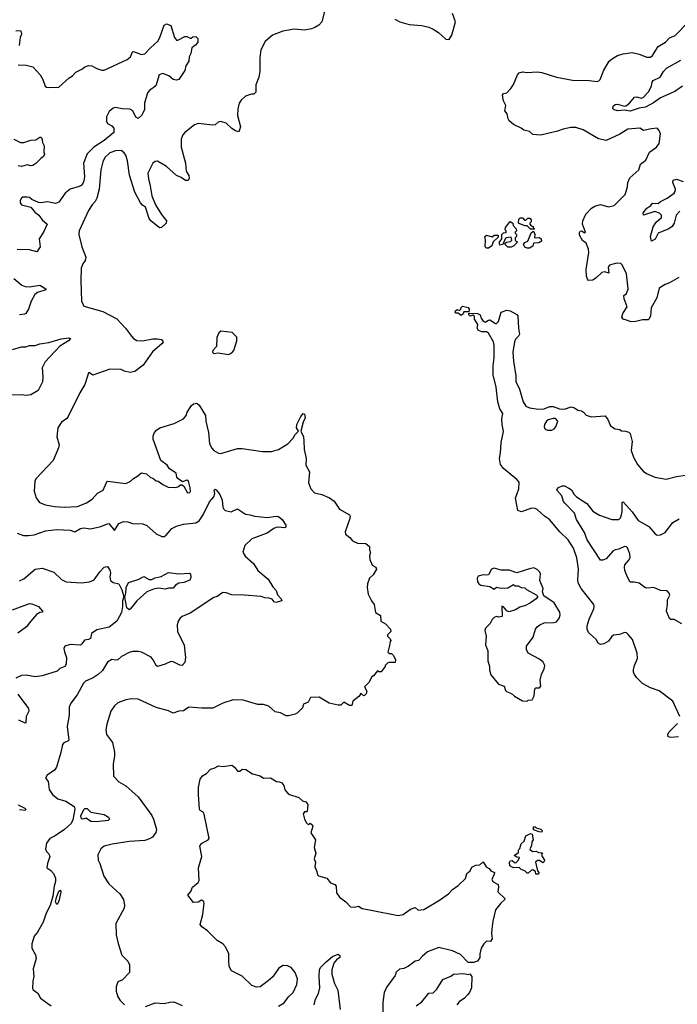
# Model space of a CAD drawing. Extents: x 2086813 to 2278017, y 548126 to 753336.
# Tile 339 of 461: x 2192928 to 2198743, y 722990 to 731692. Entities that reach past the tile are written whole.
import ezdxf

# ---------------------------------------------------------------- set-up
doc = ezdxf.new("R2010")
doc.units = 0

msp = doc.modelspace()

# ---------------------------------------------------------------- linework, layer by layer
at = {"layer": '0CON10XD'}
for points in [[(2195625.7, 731775.7), (2195600.8, 731675), (2195572, 731645), (2195537.8, 731622.2), (2195509.1, 731610.9), (2195445, 731599.2), (2195355, 731607.8), (2195255, 731591.1), (2195164.6, 731555.4), (2195099.7, 731500.3), (2195061.2, 731425), (2195050, 731355), (2195050, 731235), (2195041.2, 731185), (2195017, 731117), (2195017, 731053), (2194997, 731033), (2194977, 731033), (2194925, 731016.7), (2194885, 730981.2), (2194870, 730955), (2194856, 730905), (2194853.1, 730845), (2194881.2, 730745), (2194865, 730700), (2194835, 730711.2), (2194805, 730732), (2194755, 730776.7), (2194705, 730792.5), (2194683.9, 730786.1), (2194655, 730762.5), (2194635, 730760), (2194505, 730774.4), (2194475, 730762.9), (2194388.8, 730695), (2194371.2, 730675), (2194354.2, 730635.8), (2194357.1, 730565), (2194393.8, 730425), (2194401.2, 730355), (2194424.3, 730314.3), (2194427, 730293), (2194418.6, 730271.4), (2194395, 730270.8), (2194357, 730297), (2194315, 730314), (2194225, 730393.8), (2194145, 730441.2), (2194125, 730440), (2194106.2, 730425), (2194061.1, 730335), (2194065.6, 730285), (2194081.9, 730225), (2194095.6, 730135.6), (2194128.8, 730055), (2194181.7, 729971.7), (2194225.9, 729915.9), (2194222.5, 729895), (2194183, 729857), (2194165, 729852.5), (2194087.5, 729915), (2194074.1, 729934.1), (2194041.2, 730035), (2194015, 730052), (2193994.6, 730074.6), (2193945, 730166.7), (2193898.6, 730318.6), (2193881.5, 730445), (2193865.6, 730495), (2193852.9, 730515), (2193825, 730535.5), (2193775, 730534.6), (2193725, 730516.4), (2193680.9, 730475), (2193663.1, 730435), (2193646.2, 730365), (2193630.5, 730195), (2193609.4, 730115), (2193594.6, 730085.4), (2193567.5, 730055), (2193536.7, 730005), (2193454.2, 729825), (2193451.9, 729795), (2193477.1, 729685), (2193514, 729595), (2193506, 729565), (2193486, 729535), (2193472.5, 729495), (2193467.9, 729387.9), (2193474.6, 729205.4), (2193495, 729159.2), (2193664.3, 729114.3), (2193788.2, 729048.2), (2193862.9, 728965), (2193915, 728894.2), (2193935, 728874), (2193965, 728857.5), (2194015, 728853.1), (2194105, 728870.6), (2194145, 728872.5), (2194182.5, 728865), (2194196.2, 728846.2), (2194188.3, 728831.7), (2194102.6, 728757.4), (2194019.8, 728640.2), (2193945, 728581.9), (2193905, 728574.4), (2193855, 728585.7), (2193825, 728599.4), (2193725, 728604.2), (2193575, 728551.2), (2193545, 728570), (2193535, 728570), (2193525, 728532.5), (2193505, 728467.5), (2193460, 728395), (2193355.5, 728184.5), (2193343.1, 728166.9), (2193298, 728135), (2193265.8, 728085), (2193255.8, 728005.8), (2193276, 727935), (2193272.3, 727907.7), (2193223.3, 727795), (2193070.6, 727635), (2193061.4, 727615), (2193055.7, 727525.7), (2193071.9, 727465), (2193104, 727425), (2193155, 727405.6), (2193235, 727391.2), (2193325, 727385.3), (2193439.7, 727390.3), (2193519.2, 727420.9), (2193570, 727455), (2193615, 727507.1), (2193667.1, 727532.9), (2193695, 727602.5), (2193705, 727613.3), (2193867.8, 727592.2), (2193905, 727610), (2193935, 727638.8), (2193965, 727653.8), (2194005, 727688.8), (2194048.3, 727678.3), (2194085, 727646.7), (2194105, 727640), (2194135, 727616.7), (2194153.6, 727613.6), (2194195, 727583.3), (2194240.7, 727560.7), (2194305, 727557.5), (2194326.1, 727563.9), (2194348.3, 727581.7), (2194365, 727582.5), (2194380.7, 727570.7), (2194411.7, 727511.7), (2194431.2, 727515), (2194437.8, 727525), (2194436.7, 727555), (2194420, 727615), (2194405, 727622.5), (2194368.3, 727608.3), (2194327, 727637), (2194318.3, 727648.3), (2194312.5, 727685), (2194253.6, 727723.6), (2194233.3, 727755), (2194176.8, 727796.8), (2194107.1, 727985), (2194107.5, 728015), (2194120, 728045), (2194136.2, 728065), (2194165.7, 728084.3), (2194233.7, 728106.3), (2194295, 728122.9), (2194375, 728163.8), (2194400, 728195), (2194410, 728225), (2194448.3, 728281.7), (2194465, 728296.7), (2194495, 728303.3), (2194516.1, 728286.1), (2194570, 728195), (2194573.8, 728145), (2194598.6, 728045), (2194605.8, 727945), (2194626, 727905), (2194645, 727886.2), (2194685, 727862.5), (2194705, 727858), (2194855, 727903.3), (2194895, 727903.8), (2195075, 727876.2), (2195155, 727876.7), (2195215, 727893.3), (2195255, 727916.7), (2195297.5, 727945), (2195345, 727992.5), (2195364.2, 728025.8), (2195392.5, 728055), (2195375.8, 728085), (2195378.9, 728115), (2195414, 728185), (2195435, 728212.5), (2195447.5, 728205), (2195451.2, 728175), (2195434.3, 728135.7), (2195412.5, 728055), (2195438, 728005), (2195440.8, 727970.8), (2195443.8, 727895), (2195460, 727815), (2195458.8, 727755), (2195490, 727695), (2195482.3, 727597.7), (2195501.2, 727545), (2195535, 727510), (2195600, 727495), (2195667.3, 727467.3), (2195707.7, 727437.7), (2195756.1, 727366.1), (2195845, 727317.5), (2195850, 727305), (2195846.7, 727285), (2195806.7, 727165), (2195807.5, 727145), (2195846.4, 727116.4), (2195870, 727085), (2195915, 727066.7), (2195987.5, 727062.5), (2196020, 727035), (2196020, 727005), (2196030, 726985), (2196022.5, 726955), (2196025, 726920), (2196045, 726870), (2196077.5, 726855), (2196082.5, 726835), (2196053, 726787), (2196022.5, 726755), (2196002.5, 726705), (2196000, 726675), (2196010, 726615), (2196037.5, 726555), (2196062.5, 726525), (2196073.9, 726453.9), (2196117.5, 726425), (2196122.5, 726375), (2196163.9, 726353.9), (2196207.5, 726305), (2196210, 726285), (2196180, 726255), (2196180, 726245), (2196205, 726220), (2196210, 726205), (2196203, 726197), (2196198.3, 726161.7)], [(2196725, 731517.5), (2196750, 731555), (2196782.5, 731675), (2196756.1, 731746.1)], [(2192915, 731293.3), (2192985, 731291.2), (2193045, 731276), (2193108.8, 731205), (2193132, 731165), (2193154, 731105), (2193165, 731097.5), (2193195, 731092.5), (2193275, 731096.2), (2193365, 731178.8), (2193395, 731196.2), (2193425, 731230), (2193482.3, 731257.7), (2193505, 731276.2), (2193535, 731286.2), (2193565, 731283.8), (2193611.2, 731261.2), (2193655, 731247.5), (2193675, 731247.5), (2193878.3, 731341.7), (2193906.2, 731365), (2193925, 731407.5), (2193935, 731410), (2194003.9, 731383.9), (2194035, 731391.2), (2194084, 731445), (2194147.9, 731502.1), (2194167.5, 731535), (2194206.4, 731643.6), (2194225, 731656.7), (2194265, 731640), (2194296.7, 731535), (2194313, 731513), (2194325, 731512.5), (2194387, 731543), (2194405, 731542.5), (2194435, 731530), (2194445, 731530), (2194458.3, 731541.7), (2194485, 731542.5), (2194502.5, 731525), (2194503.3, 731495), (2194485, 731470), (2194450, 731445), (2194442.5, 731395), (2194426.7, 731363.3), (2194423.8, 731325), (2194396.1, 731283.9), (2194387, 731243), (2194336, 731164), (2194315, 731158.8), (2194285, 731164), (2194245.8, 731195.8), (2194195, 731217.5), (2194162.5, 731205), (2194130.7, 731109.3), (2194075, 731068), (2194059.2, 731045), (2194031.4, 730955), (2194030, 730895), (2194005, 730846.7), (2193975, 730820), (2193955, 730830), (2193927, 730887), (2193901.1, 730901.1), (2193833.2, 730903.2), (2193774.2, 730915.8), (2193755, 730910), (2193718.3, 730881.7), (2193696, 730835), (2193694.2, 730795), (2193705, 730776.2), (2193741.2, 730755), (2193761.2, 730735), (2193760, 730695), (2193673.6, 730625), (2193584.3, 730565), (2193525, 730505.8), (2193490.6, 730425), (2193499.5, 730305), (2193495, 730267.5), (2193485.6, 730245), (2193472.4, 730227.6), (2193455, 730217.5), (2193375, 730195.7), (2193329.7, 730160.3), (2193275, 730080), (2193245, 730068.8), (2193175, 730083.8), (2193115, 730073.8), (2193095, 730076.2), (2193035, 730102.5), (2193015, 730120), (2192995, 730123.3), (2192955, 730123.3), (2192942.5, 730115), (2192933.3, 730095), (2192933.3, 730075), (2192945, 730057.5), (2193025, 730036.7), (2193061.3, 729991.3), (2193095.7, 729965.7), (2193125, 729923.3), (2193170, 729885), (2193138.8, 729815), (2193101.2, 729755), (2193108.8, 729685), (2193079.2, 729640.8), (2193015, 729659.2), (2192905, 729660.8)], [(2196245, 731697.5), (2196290, 731675), (2196370.7, 731650.7), (2196485, 731640), (2196545, 731626.7), (2196585, 731610), (2196630.7, 731580.7), (2196695, 731520), (2196725, 731517.5)], [(2198515, 730728.8), (2198445, 730713.3), (2198413, 730733), (2198305.8, 730724.2), (2198235, 730681.9), (2198114.4, 730625.6), (2198045, 730638.9), (2197909.8, 730719.8), (2197845, 730738.6), (2197801.2, 730738.8), (2197735, 730725.8), (2197685, 730706.2), (2197535, 730671.2), (2197465, 730678), (2197435, 730703.3), (2197386.4, 730716.4), (2197363.6, 730733.6), (2197295, 730766.2), (2197255, 730797.5), (2197246.2, 730815), (2197239.5, 730859.5), (2197218.3, 730888.3), (2197226.2, 730935), (2197207.5, 730975), (2197197.5, 731025), (2197205, 731040), (2197235, 731047.5), (2197272.5, 731085), (2197295, 731120), (2197330, 731205), (2197345, 731224), (2197375, 731232.5), (2197416.4, 731226.4), (2197505, 731231.2), (2197545, 731226), (2197675, 731183.3), (2197815, 731158), (2197965, 731155.7), (2198035, 731146.2), (2198048.8, 731151.2), (2198061.2, 731165), (2198094.3, 731245), (2198140, 731325), (2198169.8, 731350.2), (2198215, 731375.5), (2198265, 731390.9), (2198345, 731401.8), (2198405, 731388.5), (2198475, 731360), (2198505, 731360.8), (2198525, 731376), (2198574.7, 731455.3), (2198639.2, 731495), (2198675, 731530.8), (2198725, 731552.5), (2198842.5, 731675)], [(2192895, 731594), (2192935, 731596.7), (2192942, 731585), (2192942.5, 731565), (2192930.8, 731535), (2192923.8, 731465)], [(2198788, 731105), (2198721.2, 731058.8), (2198595, 731002.8), (2198531.7, 730958.3), (2198461, 730919), (2198405, 730911.1), (2198325, 730883.5), (2198275, 730891.4), (2198215, 730887.1), (2198184.7, 730894.7), (2198172.6, 730907.4), (2198175, 730927.5), (2198195, 730943.3), (2198215.4, 730945.4), (2198275, 730929.5), (2198295, 730935.5), (2198321.4, 730955), (2198365, 731007.8), (2198385, 731009.6), (2198425, 731000), (2198441.8, 731005), (2198489.7, 731055), (2198514.7, 731105), (2198520.4, 731139.6), (2198529.2, 731155), (2198590.5, 731185), (2198619.7, 731235), (2198647.9, 731265), (2198774.3, 731335)], [(2198756.7, 729415), (2198673.6, 729366.4), (2198635, 729353.3), (2198581.7, 729318.3), (2198560.8, 729235), (2198511.2, 729145), (2198507.5, 729075), (2198495, 729047.5), (2198485, 729040), (2198435, 729038.8), (2198375, 729023.8), (2198335, 729023.3), (2198302.7, 729032.7), (2198265, 729046.7), (2198253.9, 729063.9), (2198261.4, 729095), (2198300, 729155), (2198273.6, 729226.4), (2198270, 729255), (2198295, 729272.5), (2198307.5, 729315), (2198294, 729445), (2198255, 729526.7), (2198245, 729536.2), (2198205, 729540), (2198145, 729522.5), (2198132.5, 729505), (2198138.3, 729451.7), (2198103.6, 729463.6), (2198075, 729458.8), (2198025, 729410), (2197995, 729390), (2197958.3, 729388.3), (2197948.3, 729398.3), (2197940, 729425), (2197938, 729485), (2197960, 729635), (2197957.5, 729665), (2197938.3, 729718.3), (2197905, 729740), (2197877, 729787), (2197877, 729813), (2197885, 729822.5), (2197895, 729826.7), (2197925, 729810), (2197930, 729815), (2197906, 729885), (2197906.7, 729915), (2197935, 729973.3), (2197985, 730026), (2198015, 730044), (2198065, 730058.8), (2198135, 730038.8), (2198185, 730051.2), (2198281.7, 730148.3), (2198302.2, 730215), (2198306.7, 730255), (2198324.4, 730295), (2198401.9, 730365), (2198417.5, 730415), (2198465, 730450), (2198498, 730522), (2198560, 730565), (2198581.7, 730598.3), (2198593.3, 730685), (2198583.6, 730713.6), (2198565, 730732.5), (2198515, 730728.8)], [(2192875.8, 730635.8), (2192935, 730606.2), (2192965, 730608), (2193025, 730628.8), (2193069.3, 730630.7), (2193105, 730653.3), (2193115, 730653.3), (2193123.3, 730645), (2193128.3, 730608.3), (2193145, 730577.5), (2193140.8, 730525), (2193145.6, 730505), (2193138.1, 730481.9), (2193113.2, 730466.8), (2193069.5, 730420.5), (2193045, 730403.8), (2193025, 730401.2), (2192995, 730410), (2192945, 730396), (2192915, 730400)], [(2198765, 729999.2), (2198734.6, 729965), (2198715.6, 729895), (2198697.8, 729865), (2198667.4, 729842.6), (2198575, 729806.7), (2198548.1, 729751.9), (2198514.3, 729734.3), (2198505.4, 729775.4), (2198528.5, 729861.5), (2198557, 729903), (2198604, 729945), (2198603.8, 729965), (2198585, 729982.5), (2198545, 729996.7), (2198445, 729964), (2198440, 729985), (2198472.6, 730027.4), (2198508.6, 730051.4), (2198525, 730070), (2198575, 730067.1), (2198594.7, 730085.3), (2198653.8, 730115), (2198715, 730160), (2198724, 730175), (2198725.8, 730195), (2198703.8, 730255), (2198707.5, 730275), (2198735, 730283.8), (2198795, 730263.1)], [(2197275, 729682.5), (2197245, 729682.5), (2197220, 729705), (2197221.7, 729718.3), (2197232.5, 729727.5), (2197267, 729733), (2197280, 729745), (2197275, 729770), (2197230, 729765), (2197220, 729755), (2197200, 729705), (2197175, 729700), (2197170, 729715), (2197170, 729725), (2197190, 729755), (2197190, 729795), (2197205, 729810), (2197228.3, 729811.7), (2197230, 729825), (2197220, 729835), (2197223, 729857), (2197265, 729910), (2197290, 729895), (2197293, 729873), (2197317.5, 729845), (2197320, 729825), (2197310, 729815), (2197310, 729805), (2197320, 729795), (2197320, 729775), (2197310, 729765), (2197310, 729745), (2197330, 729725), (2197296.4, 729693.6), (2197275, 729682.5)], [(2197475, 729840), (2197445, 729840), (2197415, 729870), (2197395, 729870), (2197345, 729890), (2197340, 729895), (2197341.7, 729928.3), (2197355, 729940), (2197375, 729940), (2197391.7, 729921.7), (2197405, 729920), (2197421.7, 729938.3), (2197438.3, 729938.3), (2197450, 729925), (2197450, 729905), (2197440, 729895), (2197440, 729885), (2197451.7, 729871.7), (2197470, 729865), (2197470, 729855), (2197480, 729845), (2197475, 729840)], [(2197415, 729672.5), (2197395, 729682.5), (2197382.5, 729705), (2197395, 729722.5), (2197420, 729735), (2197451.7, 729808.3), (2197465, 729820), (2197475, 729820), (2197482.5, 729795), (2197480, 729765), (2197525, 729767.5), (2197540, 729755), (2197542.5, 729735), (2197519.3, 729720.7), (2197471.7, 729718.3), (2197465, 729690), (2197435, 729673.3), (2197415, 729672.5)], [(2197055, 729673.3), (2197043.3, 729685), (2197046.7, 729745), (2197040, 729775), (2197055, 729787.5), (2197105, 729772.5), (2197125, 729787.5), (2197158.3, 729788.3), (2197158.3, 729771.7), (2197115, 729730), (2197102.5, 729695), (2197075, 729673.8), (2197055, 729673.3)], [(2192874.4, 729404.4), (2192945.7, 729345.7), (2192975, 729334), (2193015, 729331.2), (2193106.1, 729346.1), (2193160, 729315), (2193160, 729305), (2193085, 729280), (2193061.2, 729265), (2193028, 729205), (2193006.2, 729135), (2192982.9, 729097.1), (2192970.3, 729089.7), (2192925, 729082.9)], [(2196835, 729080), (2196825, 729080), (2196805, 729100), (2196785, 729100), (2196780, 729105), (2196781.7, 729118.3), (2196795, 729130), (2196818.3, 729121.7), (2196830, 729135), (2196831.7, 729148.3), (2196845, 729160), (2196895, 729150), (2196902.5, 729135), (2196898.3, 729111.7), (2196855, 729110), (2196848.3, 729091.7), (2196835, 729080)], [(2198764.5, 725534.5), (2198705, 725670), (2198582.1, 725762.1), (2198505, 725786), (2198436.7, 725826.7), (2198384.5, 725874.5), (2198363.6, 725903.6), (2198355.8, 725925), (2198357.1, 725947.1), (2198365.6, 725985), (2198390, 726045), (2198387.1, 726095), (2198346, 726215), (2198309.7, 726259.7), (2198295, 726273.3), (2198275, 726277.5), (2198232.7, 726257.3), (2198177.7, 726252.3), (2198161.2, 726238.8), (2198135, 726200), (2198093.6, 726176.4), (2198065, 726170), (2198042.4, 726182.4), (2198024.3, 726215), (2197957.1, 726275), (2197947.1, 726305), (2197945.7, 726335), (2197964.6, 726395.4), (2198004.4, 726485), (2198008.6, 726505), (2198004.4, 726524.4), (2197892.9, 726665), (2197866.7, 726715), (2197862.6, 726742.6), (2197870.5, 726835), (2197853.3, 726935), (2197825, 727022.5), (2197777.5, 727095), (2197703.5, 727165), (2197614.1, 727274.1), (2197570, 727305), (2197505, 727363.8), (2197485, 727372), (2197455, 727373.8), (2197365, 727343.3), (2197333.9, 727353.9), (2197313.6, 727463.6), (2197342.5, 727545), (2197344, 727605), (2197325, 727628.8), (2197205, 727726), (2197181.1, 727761.1), (2197170, 727815), (2197180.5, 727865), (2197185.8, 727955.8), (2197207.2, 728052.8), (2197193.8, 728115), (2197190.5, 728165), (2197201.2, 728211.2), (2197175, 728253.8), (2197154.6, 728315), (2197141.1, 728445), (2197114.2, 728555), (2197114.2, 728634.2), (2197124.2, 728705), (2197124.1, 728814.1), (2197118, 728845), (2197073, 728923), (2197055, 728932.5), (2197015, 728933.3), (2196983.8, 728945), (2196974, 728965), (2196979.3, 728999.3), (2196950, 729045), (2196948.3, 729068.3), (2196935, 729080), (2196911.7, 729071.7), (2196900, 729085), (2196900, 729095), (2196905, 729100), (2196977, 729097), (2197000, 729085), (2197007.5, 729055), (2197025, 729027.5), (2197045, 729020), (2197072.3, 729037.7), (2197085, 729038.8), (2197135, 729007.5), (2197145, 729007.5), (2197163.3, 729025), (2197185, 729107.5), (2197235, 729124), (2197265, 729120), (2197325, 729085.8), (2197332.9, 729075), (2197338.2, 728965), (2197347.1, 728912.9), (2197339.4, 728895), (2197311.3, 728868.7), (2197302, 728845), (2197290, 728755), (2197294.3, 728674.3), (2197314.4, 728545), (2197315.6, 728495), (2197346.3, 728426.3), (2197378.9, 728315), (2197405, 728276), (2197435, 728262), (2197515, 728249.1), (2197565, 728252.5), (2197615, 728272.5), (2197645, 728273.3), (2197701.7, 728251.7), (2197745, 728248.8), (2197805, 728270), (2197835, 728263.3), (2197865, 728240), (2197895.9, 728235.9), (2197912.5, 728225), (2197935.9, 728195.9), (2197981.7, 728181.7), (2198105, 728192.5), (2198129.5, 728159.5), (2198151.7, 728101.7), (2198195, 728077.5), (2198235, 728070), (2198248.3, 728058.3), (2198285, 728056.7), (2198315, 728047.5), (2198326.1, 728036.1), (2198344.1, 727964.1), (2198334.1, 727884.1), (2198356.2, 727825), (2198391.2, 727761.2), (2198442.3, 727702.3), (2198471.7, 727681.7), (2198545, 727648.8), (2198645, 727630), (2198735, 727656.2), (2198815, 727666.2)], [(2194775, 728732.5), (2194805, 728747.5), (2194821.7, 728768.3), (2194847.5, 728855), (2194847, 728887), (2194807, 728927), (2194705, 728940), (2194690, 728925), (2194672.5, 728885), (2194667.5, 728805), (2194635, 728770), (2194632.5, 728755), (2194645, 728742.5), (2194683, 728747), (2194775, 728732.5)], [(2192865, 728776.2), (2192945, 728800.8), (2192982, 728802), (2193015, 728812.5), (2193065, 728813.8), (2193105, 728828.6), (2193185, 728840.8), (2193295, 728872.2), (2193362, 728882), (2193376, 728875), (2193359.2, 728855), (2193283.3, 728806.8), (2193152.8, 728667.2), (2193125.6, 728615), (2193133.3, 728535), (2193128.3, 728491.7), (2193092.5, 728415), (2193025, 728375.7), (2192985, 728370), (2192945, 728375.8), (2192817.3, 728372.7)], [(2197595, 728063.3), (2197635, 728063.8), (2197653.3, 728075), (2197668.8, 728095), (2197687.5, 728145), (2197665, 728166.7), (2197645, 728168.8), (2197602.5, 728155), (2197586.1, 728143.9), (2197570, 728115), (2197566.7, 728095), (2197575, 728072.5), (2197595, 728063.3)], [(2192904.2, 727154.2), (2192960, 727135), (2193005, 727134.2), (2193055, 727140.8), (2193155, 727175.5), (2193255, 727187.3), (2193375, 727180.8), (2193415, 727166.7), (2193465, 727195.8), (2193495, 727200), (2193555, 727193.6), (2193645, 727214.4), (2193694, 727235), (2193715, 727240.6), (2193765, 727177.5), (2193805, 727239.2), (2193845, 727257.1), (2193885, 727255.6), (2193925, 727240), (2194016.4, 727236.4), (2194051.7, 727221.7), (2194135, 727147.5), (2194185, 727124), (2194205, 727124), (2194224.2, 727135.8), (2194273.8, 727195), (2194313.4, 727216.6), (2194375, 727232.9), (2194485, 727245.8), (2194516.1, 727263.9), (2194550.6, 727315), (2194605, 727431.2), (2194645, 727476.7), (2194653.1, 727505), (2194647.5, 727535), (2194655, 727542.5), (2194665, 727537.5), (2194697.1, 727495), (2194718.1, 727445), (2194725.6, 727385), (2194733.1, 727365), (2194744, 727355), (2194796.8, 727343.2), (2194855, 727368.8), (2194925, 727320.8), (2194965.5, 727315.5), (2195005, 727304.3), (2195115, 727291.9), (2195196.4, 727303.6), (2195215, 727301.2), (2195248.8, 727275), (2195280, 727225), (2195282.5, 727207.5), (2195270, 727200), (2195216.5, 727206.5), (2195195, 727203.3), (2195174.2, 727195), (2195117.3, 727152.7), (2194980, 727105), (2194917.5, 727045), (2194901.2, 726985), (2194921.7, 726951.7), (2194994.2, 726885), (2195032.5, 726825), (2195125, 726747.1), (2195165, 726680), (2195195, 726646.7), (2195207.9, 726607.9), (2195241.2, 726575), (2195246.2, 726555), (2195192.7, 726542.7), (2195178.7, 726548.7), (2195159.8, 726569.8), (2195135, 726580.6), (2195095, 726582), (2195064.3, 726594.3), (2194913.8, 726606.2)], [(2198783.6, 726353.6), (2198715, 726392.5), (2198685, 726390), (2198675, 726400), (2198646.7, 726465), (2198656.7, 726525), (2198656.2, 726565), (2198676.2, 726605), (2198670.8, 726625), (2198655, 726644), (2198595, 726648.8), (2198535, 726674), (2198475, 726668), (2198455, 726672.5), (2198405, 726713.3), (2198361.7, 726721.7), (2198325, 726720), (2198302.5, 726765), (2198278.8, 726825), (2198276.2, 726855), (2198280, 726875), (2198316, 726915), (2198325, 726940), (2198322.3, 726972.3), (2198303.9, 727023.9), (2198293.6, 727033.6), (2198275, 727036.2), (2198225, 727012), (2198195, 727005.8), (2198174, 726995), (2198113.2, 726926.8), (2198085, 726914.2), (2198065, 726916.2), (2197945.7, 727095), (2197921.3, 727161.3), (2197851.2, 727275), (2197835, 727330), (2197748.8, 727418.8), (2197737.8, 727435), (2197721.9, 727485), (2197678.5, 727535), (2197687.3, 727555), (2197725, 727573.6), (2197745, 727572.5), (2197785, 727551.9), (2197806.7, 727536.7), (2197831.5, 727495), (2197851.1, 727475), (2197943.3, 727415), (2197995, 727350), (2198054.3, 727314.3), (2198165, 727274.5), (2198225, 727275.8), (2198240.7, 727289.3), (2198250.5, 727315), (2198256.2, 727345), (2198254.4, 727425), (2198265, 727430.8), (2198345, 727344), (2198397, 727267), (2198492, 727212), (2198547.2, 727147.2), (2198565, 727135.4), (2198595, 727139.4), (2198635, 727160.7), (2198705, 727249.2), (2198759.1, 727280.9)], [(2192925, 726731.4), (2192965, 726750), (2193065, 726835.8), (2193125, 726846), (2193229.7, 726809.7), (2193298, 726745), (2193338, 726725), (2193475, 726716.2), (2193544.6, 726725.4), (2193585, 726742.9), (2193635, 726812.5), (2193675, 726852.5), (2193687.5, 726857.5), (2193705, 726860), (2193725, 726827.5), (2193731.4, 726805), (2193724.5, 726764.5), (2193730.6, 726735), (2193755, 726718.9), (2193805.8, 726705.8), (2193832, 726652), (2193850, 726595), (2193837.1, 726555), (2193837.3, 726505), (2193828.3, 726451.7), (2193786, 726375), (2193717.6, 726322.4), (2193609.1, 726300.9), (2193563.2, 726266.8), (2193555, 726223.3), (2193535, 726213.3), (2193501.7, 726208.3), (2193478.5, 726175), (2193465, 726165.4), (2193375, 726169.5), (2193326, 726155), (2193318.6, 726135), (2193323.1, 726105), (2193342, 726055), (2193338.6, 725995), (2193325.5, 725974.5), (2193283.4, 725956.6), (2193260, 725935), (2193125, 725892.5), (2193065, 725884.2), (2192985, 725899.2), (2192944.3, 725895.7), (2192895, 725871.2)], [(2197415, 725670), (2197425, 725677.5), (2197459.3, 725680.7), (2197477.5, 725715), (2197483, 725777), (2197492.5, 725787.5), (2197525, 725787.5), (2197537, 725803), (2197530, 725855), (2197540.8, 725905), (2197567.1, 725955), (2197570.6, 725985), (2197555.6, 726015), (2197525, 726039.4), (2197425, 726093.8), (2197408.6, 726125), (2197410, 726155), (2197467.1, 726235), (2197490, 726305), (2197505, 726326.2), (2197526.7, 726345), (2197565, 726362.5), (2197655, 726364.2), (2197675, 726370), (2197700, 726405), (2197707.7, 726432.3), (2197705.8, 726455), (2197655, 726538.8), (2197561.7, 726601.7), (2197552.5, 726635), (2197557.5, 726665), (2197527, 726737), (2197532.5, 726795), (2197528.3, 726808.3), (2197505, 726832.5), (2197475, 726847.5), (2197435, 726840), (2197325, 726802.5), (2197255, 726826.2), (2197185, 726828), (2197125, 726843.8), (2197100, 726835), (2197073.6, 726786.4), (2197055, 726782.5), (2197025, 726786.7), (2196982.5, 726775), (2196973.8, 726755), (2196976.7, 726725), (2196987.5, 726705), (2197005, 726693.8), (2197085, 726683.3), (2197125, 726660), (2197145, 726677.5), (2197185, 726667.5), (2197245, 726670), (2197295, 726700), (2197305, 726690), (2197335, 726690), (2197363, 726673), (2197395, 726670), (2197410, 726655), (2197495, 726610), (2197510, 726595), (2197495, 726572.5), (2197445, 726537.5), (2197400, 726515), (2197349.3, 726500.7), (2197313.6, 726476.4), (2197255, 726457.5), (2197235, 726466.7), (2197205, 726502.5), (2197191.7, 726508.3), (2197193, 726417), (2197165, 726412.5), (2197145, 726417.5), (2197125, 726410), (2197105, 726390), (2197087.5, 726355), (2197047.5, 726315), (2197040, 726295), (2197053, 726243), (2197046.4, 726166.4), (2197066.7, 726115), (2197067, 726027), (2197082.5, 725975), (2197082.5, 725945), (2197093, 725903), (2197160.7, 725820.7), (2197213, 725803), (2197222.5, 725765), (2197233.9, 725753.9), (2197278.3, 725738.3), (2197303.9, 725713.9), (2197375, 725672.5), (2197415, 725670)], [(2193895, 726476.2), (2193875.5, 726495.5), (2193857.3, 726587.3), (2193866.2, 726625), (2193868.1, 726675), (2193890.9, 726719.1), (2193976.7, 726745), (2194025, 726772), (2194073.8, 726745), (2194095, 726744.5), (2194125, 726760.3), (2194178.3, 726771.7), (2194245, 726806.5), (2194335.8, 726795.8), (2194425, 726801.2), (2194437.5, 726795), (2194442.3, 726762.3), (2194432.2, 726737.8), (2194380.6, 726719.4), (2194335, 726711.9), (2194306.8, 726693.2), (2194285, 726666.7), (2194245, 726667.5), (2194215, 726660), (2194155, 726667.1), (2194110.5, 726659.5), (2194053.3, 726636.8), (2193964.2, 726555.8), (2193905, 726483.3), (2193895, 726476.2)], [(2194913.8, 726606.2), (2194805, 726609.3), (2194755, 726627.1), (2194725, 726629.4), (2194674.5, 726595.5), (2194645, 726584.4), (2194435, 726448.5), (2194365, 726416.7), (2194347.2, 726402.8), (2194328.6, 726375), (2194321.1, 726345), (2194322.7, 726285), (2194381.5, 726165), (2194394, 726056), (2194387.7, 726012.3), (2194365, 725983.3), (2194345, 725986.2), (2194285, 726016.7), (2194265, 726020), (2194213.9, 725996.1), (2194145, 725976.7), (2194134.2, 725984.2), (2194109.2, 726035), (2194089.1, 726059.1), (2194005, 726102), (2193975, 726109.2), (2193925, 726107.5), (2193895, 726100), (2193828.8, 726065), (2193795, 726035.7), (2193775, 726031.4), (2193743.4, 726036.6), (2193704, 726015), (2193658.8, 725941.2), (2193622, 725905), (2193578.8, 725875), (2193510.8, 725845), (2193491.4, 725828.6), (2193435, 725726.2), (2193378.6, 725651.4), (2193364.4, 725615), (2193364.2, 725544.2), (2193348.6, 725445), (2193362, 725325), (2193353.3, 725315), (2193319.1, 725300.9), (2193305.6, 725285), (2193292.2, 725215), (2193254.4, 725085), (2193235, 725060.6), (2193171.2, 725015), (2193158.8, 724995), (2193160, 724985), (2193179.7, 724959.7), (2193189.1, 724889.1), (2193217.1, 724845), (2193265, 724806.7), (2193335, 724785.8), (2193408.9, 724738.9), (2193415.3, 724715), (2193398.2, 724621.8), (2193381.5, 724588.5), (2193325, 724535.6), (2193240.9, 724479.1), (2193193.3, 724455), (2193166.2, 724415), (2193156.7, 724365), (2193165, 724340), (2193185, 724320), (2193193.3, 724295), (2193172.5, 724235), (2193167.5, 724195), (2193203.9, 724173.9), (2193226.7, 724145), (2193244.4, 724104.4), (2193245.6, 724075.6), (2193231.2, 724035), (2193221.8, 723945), (2193196.9, 723863.1), (2193162.5, 723795), (2193133.8, 723715), (2193085, 723627.5), (2193055, 723592.5), (2193034.2, 723525.8), (2193036.2, 723485), (2193067, 723427), (2193073.3, 723395), (2193047.5, 723305), (2193053.3, 723235), (2193043.3, 723195), (2193040.7, 723130.7), (2193047, 723117), (2193089.5, 723089.5), (2193112.5, 723045), (2193176.4, 722996.4), (2193205, 722977.5)], [(2192865, 726477.1), (2193015, 726531.5), (2193035, 726530.6), (2193093.3, 726505), (2193130, 726465), (2193130, 726455), (2193105, 726453.3), (2193075.5, 726434.5), (2193010.7, 726359.3), (2192988.8, 726325), (2192910.2, 726269.8)], [(2196198.3, 726161.7), (2196183.6, 726103.6), (2196195, 726090), (2196215, 726090), (2196233, 726073), (2196252.5, 726035), (2196248.3, 726011.7), (2196195, 726012.5), (2196183, 726007), (2196160, 725985), (2196160, 725975), (2196125, 725930), (2196105, 725930), (2196091.7, 725938.3), (2196056.4, 725893.6), (2196042.5, 725885), (2196016.7, 725835), (2195977.5, 725795), (2195996.4, 725756.4), (2195992.5, 725735), (2195975, 725717.5), (2195961.7, 725721.7), (2195946.7, 725736.7), (2195940, 725735), (2195940, 725725), (2195928.3, 725711.7), (2195875, 725670), (2195865, 725630), (2195845, 725630), (2195795, 725660), (2195767, 725633), (2195743.6, 725633.6), (2195665, 725652.5), (2195575, 725703.3), (2195498.3, 725701.7), (2195479.3, 725660.7), (2195437, 725643), (2195428.3, 725611.7), (2195385, 725566.7), (2195365, 725553.8), (2195305, 725540), (2195285, 725540), (2195235, 725566.2), (2195186.4, 725576.4), (2195130, 725625), (2195085, 725640), (2195035, 725641.2), (2194905, 725677.5), (2194815, 725680), (2194725, 725651.2), (2194635, 725608), (2194537.5, 725607.5), (2194422.3, 725617.7), (2194375, 725583.3), (2194335, 725580), (2194285, 725563.3), (2194245, 725583.3), (2194134.2, 725614.2), (2193975, 725687.1), (2193915, 725690.8), (2193865, 725682), (2193795, 725654.3), (2193765, 725628.1), (2193735, 725580), (2193697.3, 725465), (2193689.6, 725415), (2193695.6, 725375.6), (2193748, 725305), (2193767.3, 725217.3), (2193767.3, 725182.7), (2193754, 725115), (2193756.2, 725005), (2193805.5, 724955.5), (2193865, 724922), (2193975, 724824), (2194095, 724660), (2194111.9, 724625), (2194138.1, 724535), (2194130.3, 724509.7), (2194101.3, 724468.7), (2194075, 724451.4), (2194035, 724437.1), (2193895, 724428.1), (2193744.5, 724405.5), (2193675, 724387.1), (2193643.8, 724365), (2193619.3, 724310.7), (2193622, 724265), (2193637.5, 724235), (2193672.6, 724122.6), (2193716, 724055), (2193812, 723965), (2193845.8, 723915), (2193853.1, 723865), (2193850.3, 723839.7), (2193778.6, 723705), (2193781.9, 723605), (2193797.3, 723527.3), (2193830, 723425), (2193885, 723370), (2193897.5, 723337.5), (2193898.3, 723271.7), (2193837.5, 723205), (2193795, 723190), (2193781.2, 723145), (2193780, 723105), (2193795, 723057.5), (2193815, 723023.3), (2193854.2, 722984.2)], [(2192910, 725730), (2193006.9, 725605), (2193008.3, 725581.7), (2192985.8, 725535), (2192981.2, 725478.8), (2192975, 725473.8), (2192920.9, 725500.9)], [(2198755, 725354.5), (2198685, 725347.3), (2198663.3, 725355), (2198659.2, 725375), (2198667.7, 725395), (2198745, 725472.9)], [(2195215.7, 722974.3), (2195265.5, 723004.5), (2195304.1, 723055.9), (2195346.7, 723095), (2195378, 723165), (2195385.9, 723215.9), (2195365, 723272.5), (2195327.5, 723315), (2195295, 723331.2), (2195255, 723333.3), (2195215, 723307.5), (2195165.8, 723234.2), (2195125, 723196.7), (2195055, 723143.8), (2195021.7, 723141.7), (2194980, 723155), (2194895, 723238.8), (2194800, 723285), (2194779.2, 723325), (2194778.3, 723378.3), (2194776.8, 723436.8), (2194747.3, 723497.3), (2194723.3, 723525), (2194674.4, 723554.4), (2194588.3, 723638.3), (2194537.5, 723675), (2194522.5, 723695), (2194547.5, 723785), (2194560, 723885), (2194557, 723897), (2194548.3, 723908.3), (2194535, 723910), (2194507, 723893), (2194465, 723890), (2194413.8, 723955), (2194442.5, 723987.5), (2194456.7, 724025), (2194505, 724066.7), (2194516.2, 724085), (2194508.8, 724195), (2194538, 724295), (2194521.2, 724388.8), (2194535, 724410), (2194595, 724443.3), (2194603.6, 724456.4), (2194560.5, 724670.5), (2194549.5, 724689.5), (2194525, 724703.3), (2194518.8, 724715), (2194508, 724845), (2194510, 724905), (2194525, 724980), (2194545, 725008.8), (2194579.3, 725030.7), (2194615, 725067.5), (2194647, 725077), (2194685, 725097.5), (2194725, 725093.3), (2194803, 725103), (2194826.4, 725086.4), (2194855, 725050), (2194875, 725050), (2194895, 725067.5), (2194926.4, 725066.4), (2194986.4, 725026.4), (2195055, 725010), (2195085, 724987.5), (2195145, 724992.5), (2195198.3, 724958.3), (2195225, 724957.5), (2195245, 724947.5), (2195262.5, 724925), (2195273.3, 724885), (2195305, 724847.5), (2195395, 724816.7), (2195429.3, 724789.3), (2195458.8, 724778.8), (2195476.7, 724755), (2195470, 724695), (2195465, 724690), (2195445, 724692.5), (2195433.9, 724673.9), (2195446.1, 724626.1), (2195463.9, 724593.9), (2195475, 724582.5), (2195485, 724580), (2195495, 724590), (2195505, 724580), (2195515, 724580), (2195520, 724565), (2195503, 724507), (2195542.5, 724445), (2195533.3, 724375), (2195546.7, 724325), (2195532.5, 724275), (2195543.3, 724245), (2195536.7, 724205), (2195556.7, 724165), (2195560, 724135), (2195570, 724125), (2195645, 724106.2), (2195675, 724063.3), (2195715, 724050), (2195726.2, 724033.8), (2195730, 723975), (2195755.9, 723935.9), (2195813.3, 723895), (2195852.7, 723852.7), (2195885, 723848.8), (2195925, 723856), (2195957.7, 723837.7), (2196035, 723822), (2196275, 723774.2), (2196320, 723785), (2196385, 723830), (2196425, 723846.7), (2196451.7, 723821.7), (2196501.7, 723828.3), (2196640.5, 723909.5), (2196720, 723965), (2196753.8, 724005), (2196805, 724040), (2196869.3, 724100.7), (2196882.5, 724145), (2196910.7, 724169.3), (2196925, 724202.5), (2196960.7, 724219.3), (2196997, 724223), (2197025, 724250), (2197052.5, 724205), (2197079.3, 724189.3), (2197095, 724170), (2197126.1, 724156.1), (2197125, 724140), (2197103, 724093), (2197113.6, 724073.6), (2197158.3, 724048.3), (2197163.3, 724025), (2197157.5, 723985), (2197217.5, 723925), (2197216.4, 723913.6), (2197182.5, 723885), (2197136.7, 723825), (2197111.2, 723725), (2197103.8, 723655), (2197100, 723615), (2197105, 723570), (2197090, 723545), (2197055, 723546.7), (2197031.2, 723525), (2197010, 723485), (2196997.5, 723435), (2196997.5, 723405), (2196975, 723372.5), (2196941.7, 723358.3), (2196895, 723360), (2196825, 723430), (2196755, 723462.5), (2196635, 723492.5), (2196535, 723452.5), (2196487, 723413), (2196455, 723377.5), (2196425, 723372.5), (2196365, 723327.5), (2196325, 723307.5), (2196285, 723300), (2196257.5, 723275), (2196246.7, 723245), (2196173.3, 723145), (2196150, 723095), (2196138.8, 723005), (2196141.2, 722845)], [(2192915, 724752.9), (2192974, 724725), (2192980.8, 724715), (2192976.8, 724703.2), (2192925, 724710)], [(2193605, 724603.8), (2193555.9, 724605.9), (2193516, 724636), (2193485, 724626), (2193475, 724628.8), (2193468.8, 724655), (2193495, 724712.9), (2193505, 724720.6), (2193525, 724720), (2193558, 724688), (2193675, 724668.8), (2193712.5, 724645), (2193722.5, 724625), (2193710, 724615), (2193605, 724603.8)], [(2197515, 724140), (2197491.7, 724141.7), (2197490, 724165), (2197465, 724177.5), (2197453, 724177), (2197425, 724150), (2197415, 724150), (2197395, 724170), (2197361.7, 724181.7), (2197345, 724200), (2197295, 724197.5), (2197262.5, 724215), (2197260, 724245), (2197265, 724257.5), (2197281.7, 724261.7), (2197303, 724243), (2197315, 724240), (2197335, 724260), (2197348.3, 724288.3), (2197325, 724290), (2197300, 724305), (2197338.3, 724331.7), (2197340, 724355), (2197351.7, 724368.3), (2197363, 724407), (2197388.3, 724431.7), (2197405, 724480), (2197445, 724500), (2197460, 724495), (2197467.5, 724445), (2197457.5, 724425), (2197455, 724390), (2197440, 724365), (2197442.5, 724355), (2197465, 724340), (2197495, 724342.5), (2197515, 724332.5), (2197550, 724330), (2197542.5, 724317.5), (2197547.5, 724295), (2197567.5, 724265), (2197567, 724253), (2197555, 724240), (2197525, 724262.5), (2197508.3, 724261.7), (2197490, 724245), (2197508.3, 724168.3), (2197517.5, 724155), (2197515, 724140)], [(2197545, 724512.5), (2197523, 724513), (2197471.7, 724531.7), (2197471.7, 724558.3), (2197485, 724560), (2197495, 724550), (2197535, 724536.7), (2197546.7, 724525), (2197545, 724512.5)], [(2193255, 723873.3), (2193245.8, 723895), (2193253.6, 723935), (2193275, 723990), (2193290, 724000), (2193292.5, 723985), (2193277.7, 723912.3), (2193265, 723880), (2193255, 723873.3)], [(2195531.8, 722985), (2195542.9, 723035), (2195570, 723085), (2195582.7, 723135), (2195575.6, 723235.6), (2195580, 723295), (2195589.2, 723315), (2195638, 723365), (2195695, 723411.2), (2195745, 723432.5), (2195760, 723420), (2195758, 723405), (2195727.9, 723382.1), (2195706.4, 723353.6), (2195689.4, 723295), (2195686.7, 723255), (2195711.9, 723175), (2195741.4, 723115), (2195760.8, 722945)], [(2196433.6, 722976.4), (2196485, 723012.5), (2196545, 723087.5), (2196585, 723090), (2196617.5, 723125), (2196670.7, 723209.3), (2196740.7, 723239.3), (2196765, 723257.5), (2196855, 723262.5), (2196895, 723252.5), (2196908.3, 723258.3), (2196927.5, 723235), (2196923.8, 723135), (2196906.7, 723095), (2196887.7, 723072.3), (2196862.5, 723045), (2196815, 723012.5), (2196793.9, 722986.1)], [(2194038.8, 722971.2), (2194125, 723003.8), (2194205, 722997.1), (2194255, 723009.2), (2194290.5, 723010.5), (2194365, 722978.8)]]:
    msp.add_lwpolyline(points, dxfattribs=at)

doc.saveas('drawing.dxf')
